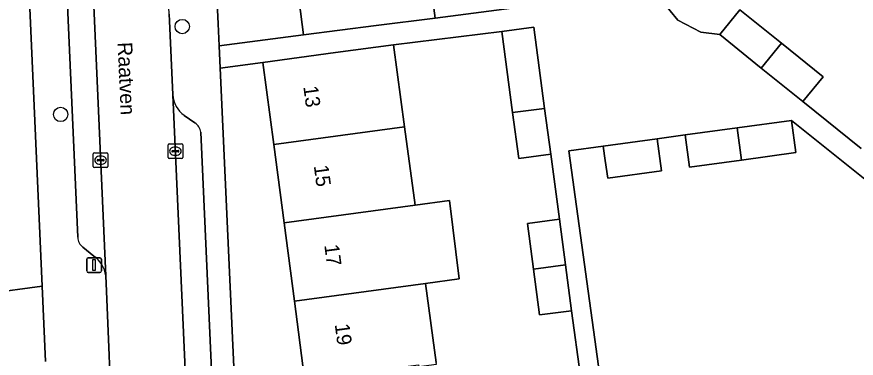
# Model space of a CAD drawing. Extents: x 163426 to 164192, y 380329 to 381641.
# Drawn here: x 163586.2 to 163643.5, y 381135.4 to 381158.7 of the extents above; entities that cross this region are included whole.
import ezdxf

# ---------------------------------------------------------------- set-up
doc = ezdxf.new("R2010")
doc.units = 0
for name, color, linetype in [('IMGEO_Boom', 7, 'Continuous'), ('IMGEO_Erf', 7, 'Continuous'), ('IMGEO_Kolk', 7, 'Continuous'), ('IMGEO_Lichtmast', 7, 'Continuous'), ('IMGEO_Openbare_ruimte_label', 7, 'Continuous'), ('IMGEO_Pand', 7, 'Continuous'), ('IMGEO_Pand_nummerreeks', 7, 'Continuous'), ('IMGEO_Parkeervlak_open', 7, 'Continuous'), ('IMGEO_Rijbaan_lokaal_open', 7, 'Continuous'), ('IMGEO_Voetpad_open', 7, 'Continuous')]:
    doc.layers.add(name, color=color, linetype=linetype)

msp = doc.modelspace()

# ---------------------------------------------------------------- linework, layer by layer
at = {"layer": 'IMGEO_Boom'}
for centre in [(163597.5, 381158.034), (163589.206, 381152.033)]:
    msp.add_circle(centre, 0.489, dxfattribs=at)
at = {"layer": 'IMGEO_Erf'}
msp.add_lwpolyline([(163585.775, 381189.046), (163578.297, 381201.975), (163576.432, 381215.809), (163574.018, 381215.484), (163574.833, 381209.492), (163575.602, 381203.843), (163576.319, 381198.571), (163578.704, 381198.889), (163578.754, 381198.513), (163579.508, 381192.858), (163580.26, 381187.221), (163581.028, 381181.457), (163581.796, 381175.694), (163581.828, 381175.457), (163579.454, 381175.113), (163580.181, 381169.734), (163580.944, 381164.087), (163581.707, 381158.441), (163582.472, 381152.784), (163583.233, 381147.147), (163584.225, 381139.808), (163587.952, 381140.312)], close=True, dxfattribs=at)
for points in [[(163625.277, 381196.79), (163627.315, 381181.652), (163629.515, 381181.946), (163630.016, 381178.295), (163627.823, 381177.971), (163628.162, 381175.636), (163630.331, 381175.926), (163630.815, 381172.297), (163631.297, 381168.689), (163629.13, 381168.399), (163629.664, 381164.399), (163631.831, 381164.689), (163632.406, 381160.991), (163630.141, 381160.73), (163630.269, 381159.747), (163631.307, 381158.46), (163632.898, 381157.653), (163634.177, 381157.48), (163635.56, 381159.18), (163638.388, 381156.905), (163641.24, 381154.61), (163639.848, 381152.915), (163643.831, 381149.709)], [(163598.383, 381191.441), (163599.954, 381158.225), (163600.023, 381156.724), (163605.785, 381157.461), (163605.064, 381162.963)], [(163614.028, 381164.154), (163614.76, 381158.609), (163628.713, 381160.451)], [(163624.671, 381134.159), (163624.072, 381138.639), (163621.888, 381138.347), (163621.469, 381141.478), (163621.052, 381144.601), (163623.236, 381144.893), (163622.644, 381149.324), (163620.461, 381149.033), (163620.044, 381152.16), (163619.304, 381157.704), (163611.92, 381156.783), (163612.671, 381151.194), (163613.39, 381145.843), (163615.731, 381146.16), (163616.409, 381140.802), (163614.109, 381140.491), (163614.832, 381135.109)], [(163605.829, 381134.18), (163605.155, 381139.279), (163604.449, 381144.627), (163603.741, 381149.986), (163603.001, 381155.585), (163600.093, 381155.194), (163602.16, 381109.908)], [(163646.91, 381145.33), (163639.07, 381151.63), (163639.371, 381149.428), (163635.67, 381148.921), (163632.121, 381148.436), (163631.82, 381150.64), (163629.897, 381150.377), (163630.196, 381148.181), (163626.531, 381147.681), (163626.367, 381148.883), (163626.232, 381149.877), (163623.888, 381149.557), (163626.892, 381127.756)]]:
    msp.add_lwpolyline(points, dxfattribs=at)
at = {"layer": 'IMGEO_Kolk'}
for p, q in [((163596.532, 381149.098), (163596.532, 381149.95)), ((163596.607, 381150.024), (163597.459, 381150.024)), ((163597.02, 381149.804), (163597.045, 381149.804)), ((163597.533, 381149.95), (163597.533, 381149.098)), ((163591.43, 381148.485), (163591.43, 381149.337)), ((163591.505, 381149.411), (163592.357, 381149.411)), ((163592.431, 381149.337), (163592.431, 381148.485)), ((163596.791, 381149.518), (163596.791, 381149.53)), ((163597.229, 381149.481), (163596.831, 381149.481)), ((163596.834, 381149.567), (163597.232, 381149.567)), ((163597.043, 381149.244), (163597.018, 381149.244)), ((163597.275, 381149.53), (163597.275, 381149.518)), ((163591.689, 381148.905), (163591.689, 381148.917)), ((163592.127, 381148.868), (163591.729, 381148.868)), ((163591.732, 381148.954), (163592.13, 381148.954)), ((163591.941, 381148.631), (163591.916, 381148.631)), ((163591.918, 381149.191), (163591.943, 381149.191)), ((163592.173, 381148.917), (163592.173, 381148.905)), ((163597.459, 381149.024), (163596.607, 381149.024)), ((163592.357, 381148.411), (163591.505, 381148.411))]:
    msp.add_line(p, q, dxfattribs=at)
for points in [[(163596.532, 381149.098), (163596.532, 381149.95)], [(163596.607, 381150.024), (163597.459, 381150.024)], [(163597.533, 381149.95), (163597.533, 381149.098)], [(163591.43, 381148.485), (163591.43, 381149.337)], [(163591.505, 381149.411), (163592.357, 381149.411)], [(163592.431, 381149.337), (163592.431, 381148.485)], [(163597.459, 381149.024), (163596.607, 381149.024)], [(163592.357, 381148.411), (163591.505, 381148.411)]]:
    msp.add_lwpolyline(points, dxfattribs=at)
for centre, radius, start, end in [((163596.609, 381149.948), 0.0765, 91.552, 178.448), ((163596.609, 381149.948), 0.0765, 91.552, 178.448), ((163597.457, 381149.948), 0.0765, 1.552, 88.448), ((163597.457, 381149.948), 0.0765, 1.552, 88.448), ((163591.507, 381149.335), 0.0765, 91.552, 178.448), ((163591.507, 381149.335), 0.0765, 91.552, 178.448), ((163592.355, 381149.335), 0.0765, 1.552, 88.448), ((163592.355, 381149.335), 0.0765, 1.552, 88.448), ((163596.831, 381149.527), 0.0403, 85.8775, 175.7526), ((163596.828, 381149.517), 0.0366, 178.938, 274.7102), ((163597.232, 381149.524), 0.043, 264.8664, 352.4533), ((163597.236, 381149.529), 0.0386, 1.7309, 96.639), ((163591.729, 381148.914), 0.0403, 85.8775, 175.7526), ((163591.726, 381148.904), 0.0366, 178.938, 274.7102), ((163592.13, 381148.911), 0.043, 264.8664, 352.4533), ((163592.134, 381148.916), 0.0386, 1.7309, 96.639), ((163596.609, 381149.1), 0.0765, 181.552, 268.448), ((163596.609, 381149.1), 0.0765, 181.552, 268.448), ((163597.457, 381149.1), 0.0765, 271.552, 358.448), ((163597.457, 381149.1), 0.0765, 271.552, 358.448), ((163591.507, 381148.487), 0.0765, 181.552, 268.448), ((163591.507, 381148.487), 0.0765, 181.552, 268.448), ((163592.355, 381148.487), 0.0765, 271.552, 358.448), ((163592.355, 381148.487), 0.0765, 271.552, 358.448)]:
    msp.add_arc(centre, radius, start, end, dxfattribs=at)
for centre, major_axis, ratio, start_param, end_param in [((163597.019, 381149.524), (-0.387, 0.002), 0.722429, 4.712389, 7.853982), ((163597.044, 381149.524), (-0.39, 0.002), 0.717154, 1.570796, 4.712389), ((163591.917, 381148.911), (-0.387, 0.002), 0.722429, 4.712389, 7.853982), ((163591.942, 381148.911), (-0.39, 0.002), 0.717154, 1.570796, 4.712389)]:
    msp.add_ellipse(centre, major_axis=major_axis, ratio=ratio, start_param=start_param, end_param=end_param, dxfattribs=at)
at = {"layer": 'IMGEO_Lichtmast'}
for p, q in [((163590.992, 381141.35), (163590.992, 381142.15)), ((163590.992, 381142.15), (163590.992, 381141.35)), ((163591.092, 381142.25), (163591.882, 381142.25)), ((163591.882, 381142.25), (163591.092, 381142.25)), ((163591.982, 381142.15), (163591.982, 381141.35)), ((163591.982, 381141.35), (163591.982, 381142.15)), ((163591.882, 381141.25), (163591.092, 381141.25)), ((163591.092, 381141.25), (163591.882, 381141.25))]:
    msp.add_line(p, q, dxfattribs=at)
msp.add_lwpolyline([(163591.412, 381142.125), (163591.562, 381142.125), (163591.562, 381141.375), (163591.412, 381141.375), (163591.412, 381142.125)], dxfattribs=at)
for centre, start, end in [((163591.092, 381142.15), 90, 180), ((163591.092, 381142.15), 90, 180), ((163591.882, 381142.15), 0, 90), ((163591.882, 381142.15), 360, 90), ((163591.092, 381141.35), 180, 270), ((163591.092, 381141.35), 180, 270), ((163591.882, 381141.35), 270, 0), ((163591.882, 381141.35), 270, 0)]:
    msp.add_arc(centre, 0.1, start, end, dxfattribs=at)
at = {"layer": 'IMGEO_Pand'}
for points in [[(163605.064, 381162.963), (163605.785, 381157.461), (163610.745, 381158.095), (163614.76, 381158.609), (163614.028, 381164.154)], [(163638.388, 381156.905), (163635.56, 381159.18), (163634.177, 381157.48), (163637.012, 381155.198)], [(163622.227, 381152.446), (163621.485, 381157.997), (163619.304, 381157.704), (163620.044, 381152.16)], [(163603.741, 381149.986), (163612.671, 381151.194), (163611.92, 381156.783), (163607.957, 381156.251), (163603.001, 381155.585)], [(163638.388, 381156.905), (163637.012, 381155.198), (163639.848, 381152.915), (163641.24, 381154.61)], [(163622.227, 381152.446), (163620.044, 381152.16), (163620.461, 381149.033), (163622.644, 381149.324)], [(163639.07, 381151.63), (163635.372, 381151.125), (163635.67, 381148.921), (163639.371, 381149.428)], [(163603.741, 381149.986), (163604.449, 381144.627), (163613.39, 381145.843), (163612.671, 381151.194)], [(163635.372, 381151.125), (163631.82, 381150.64), (163632.121, 381148.436), (163635.67, 381148.921)], [(163629.897, 381150.377), (163626.232, 381149.877), (163626.367, 381148.883), (163626.531, 381147.681), (163630.196, 381148.181)], [(163615.731, 381146.16), (163613.39, 381145.843), (163604.449, 381144.627), (163605.155, 381139.279), (163614.109, 381140.491), (163616.409, 381140.802)], [(163623.653, 381141.771), (163623.236, 381144.893), (163621.052, 381144.601), (163621.469, 381141.478)], [(163623.653, 381141.771), (163621.469, 381141.478), (163621.888, 381138.347), (163624.072, 381138.639)], [(163614.109, 381140.491), (163605.155, 381139.279), (163605.829, 381134.18), (163605.862, 381133.933), (163613.634, 381134.952), (163613.651, 381134.822), (163614.849, 381134.983), (163614.832, 381135.109)]]:
    msp.add_lwpolyline(points, close=True, dxfattribs=at)
at = {"layer": 'IMGEO_Parkeervlak_open'}
for points in [[(163592.286, 381141.024), (163590.415, 381183.013), (163590.292, 381185.78), (163590.083, 381190.473)], [(163588.425, 381187.593), (163590.372, 381143.649)], [(163596.86, 381153.376), (163598.716, 381111.8), (163598.731, 381111.465)], [(163598.368, 381151.455), (163597.628, 381151.973)], [(163600.402, 381114.253), (163598.77, 381150.815)], [(163590.713, 381142.973), (163591.464, 381142.363)]]:
    msp.add_lwpolyline(points, dxfattribs=at)
for centre, radius, start, end in [((163598.702, 381153.473), 1.845, 183.0049, 234.3875), ((163597.838, 381150.676), 0.942, 8.496, 55.7719), ((163591.292, 381143.689), 0.921, 182.4996, 231.0366), ((163590.399, 381140.788), 1.901, 7.1422, 55.9486)]:
    msp.add_arc(centre, radius, start, end, dxfattribs=at)
at = {"layer": 'IMGEO_Rijbaan_lokaal_open'}
msp.add_lwpolyline([(163598.716, 381111.8), (163596.86, 381153.376), (163596.642, 381158.415), (163596.621, 381158.876), (163595.485, 381183.247), (163590.415, 381183.013), (163592.286, 381141.024), (163592.307, 381140.495), (163592.516, 381135.597), (163592.542, 381134.977), (163592.553, 381134.732), (163593.588, 381111.538), (163593.619, 381111.13)], close=True, dxfattribs=at)
msp.add_lwpolyline([(163588.182, 381135.182), (163587.952, 381140.312), (163584.225, 381139.808)], dxfattribs=at)
at = {"layer": 'IMGEO_Voetpad_open'}
for points in [[(163643.831, 381149.709), (163639.848, 381152.915), (163637.012, 381155.198), (163634.177, 381157.48), (163632.898, 381157.653), (163631.307, 381158.46), (163630.269, 381159.747), (163630.141, 381160.73), (163629.664, 381164.399), (163629.13, 381168.399), (163628.646, 381172.018), (163628.162, 381175.636), (163627.823, 381177.971), (163627.315, 381181.652), (163625.277, 381196.79)], [(163600.093, 381155.194), (163600.023, 381156.724), (163599.954, 381158.225), (163598.383, 381191.441)], [(163585.775, 381189.046), (163587.952, 381140.312), (163588.182, 381135.182)], [(163590.372, 381143.649), (163588.425, 381187.593)], [(163628.713, 381160.451), (163614.76, 381158.609), (163610.745, 381158.095), (163605.785, 381157.461), (163600.023, 381156.724), (163600.093, 381155.194), (163603.001, 381155.585), (163607.957, 381156.251), (163611.92, 381156.783), (163619.304, 381157.704), (163621.485, 381157.997), (163622.227, 381152.446), (163622.644, 381149.324), (163623.236, 381144.893), (163623.653, 381141.771), (163624.072, 381138.639), (163624.671, 381134.159)], [(163596.621, 381158.876), (163596.642, 381158.415), (163596.86, 381153.376)], [(163601.812, 381106.852), (163602.16, 381109.908), (163600.093, 381155.194)], [(163597.628, 381151.973), (163598.368, 381151.455)], [(163626.892, 381127.756), (163623.888, 381149.557), (163626.232, 381149.877), (163629.897, 381150.377), (163631.82, 381150.64), (163635.372, 381151.125), (163639.07, 381151.63), (163646.91, 381145.33)], [(163598.77, 381150.815), (163600.402, 381114.253)], [(163591.464, 381142.363), (163590.713, 381142.973)], [(163592.553, 381134.732), (163592.542, 381134.977), (163592.516, 381135.597), (163592.307, 381140.495), (163592.286, 381141.024)]]:
    msp.add_lwpolyline(points, dxfattribs=at)
for centre, radius, start, end in [((163598.702, 381153.473), 1.845, 183.0049, 234.3875), ((163597.838, 381150.676), 0.942, 8.496, 55.7719), ((163591.292, 381143.689), 0.921, 182.4996, 231.0366), ((163590.399, 381140.788), 1.901, 7.1422, 55.9486)]:
    msp.add_arc(centre, radius, start, end, dxfattribs=at)

# ---------------------------------------------------------------- texts
at = {"layer": 'IMGEO_Openbare_ruimte_label'}
msp.add_text('Raatven', height=1, rotation=272.5219, dxfattribs=at).set_placement((163593.088, 381156.95))
at = {"layer": 'IMGEO_Pand_nummerreeks'}
for s, rotation, p in [('13', 277.5262, (163605.761, 381153.937)), ('15', 277.5262, (163606.476, 381148.525)), ('17', 277.5285, (163607.191, 381143.113)), ('19', 277.5285, (163607.906, 381137.7))]:
    msp.add_text(s, height=1, rotation=rotation, dxfattribs=at).set_placement(p)

doc.saveas('drawing.dxf')
